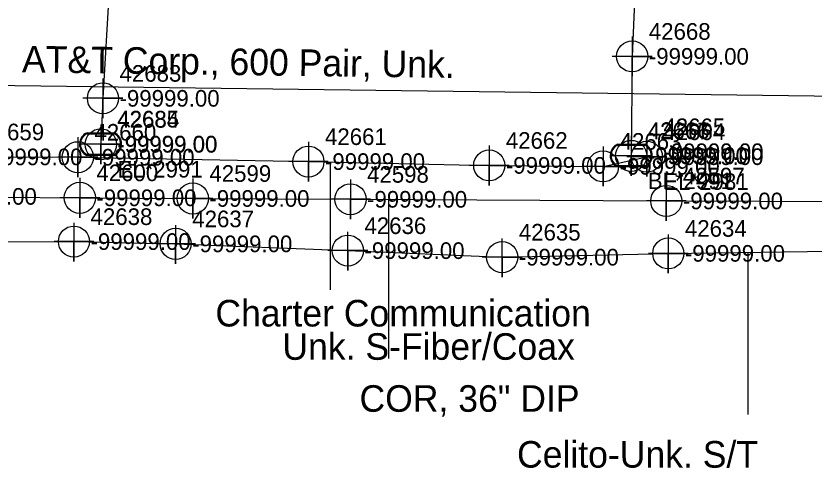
# Model space of a CAD drawing. Extents: x 2083698 to 2094313, y 743246 to 752873.
# Drawn here: x 2094027.5 to 2094147.5, y 746566.8 to 746634.8 of the extents above; entities that cross this region are included whole.
import ezdxf

# ---------------------------------------------------------------- set-up
doc = ezdxf.new("R2010")
doc.units = 0
for name, color, linetype in [('COGO Default Point Number', 7, 'Continuous'), ('Default Symbol CELL', 7, 'Continuous'), ('Default Symbol Cogo Comment', 7, 'Continuous'), ('Default Symbol Cogo Number', 7, 'Continuous'), ('Exist Guardrail', 7, 'Continuous'), ('Exist Property Corner CELL', 7, 'Continuous'), ('Exist Property Line', 7, 'Continuous'), ('Exist Property Line Leader', 7, 'Continuous'), ('Exist Right of Way Line', 7, 'Continuous'), ('Exist Right of Way Line Leader', 7, 'Continuous'), ('Exist Right of Way Line Text', 7, 'Continuous'), ('Exist Right of Way Width CELL', 7, 'Continuous'), ('Exist Utilities Other Pole CELL', 7, 'Continuous'), ('Exist Utilities Power Joint Use Telephone Cogo Elevation', 7, 'Continuous'), ('Exist Utilities Power Joint Use Telephone Cogo Number', 7, 'Continuous'), ('Exist Utilities Telephone UG Cable SUE LOS C', 7, 'Continuous'), ('Exist Utilities Telephone UG Cable SUE LOS C Text', 7, 'Continuous'), ('Exist Utilities Telephone UG Conduit SUE LOS B', 7, 'Continuous'), ('Exist Utilities Telephone UG Conduit SUE LOS B Leader', 7, 'Continuous'), ('Exist Utilities Telephone UG Conduit SUE LOS B Text', 7, 'Continuous'), ('Exist Utilities TV UG Cable SUE LOS B', 7, 'Continuous'), ('Exist Utilities TV UG Cable SUE LOS B Leader', 7, 'Continuous'), ('Exist Utilities TV UG Cable SUE LOS B Text', 7, 'Continuous'), ('Exist Utilities Water UG Line SUE LOS B', 7, 'Continuous'), ('Exist Utilities Water UG Line SUE LOS B Leader', 7, 'Continuous'), ('Exist Utilities Water UG Line SUE LOS B Text', 7, 'Continuous'), ('Scratch_Level_2', 7, 'Continuous')]:
    doc.layers.add(name, color=color, linetype=linetype)

msp = doc.modelspace()

# ---------------------------------------------------------------- linework, layer by layer
at = {"layer": 'COGO Default Point Number'}
for points in [[(2094120.19, 746631.76), (2094120.19, 746625.76), (2094120.19, 746628.76), (2094123.19, 746628.76), (2094117.19, 746628.76)], [(2094040.56, 746625.45), (2094040.56, 746619.45), (2094040.56, 746622.45), (2094043.56, 746622.45), (2094037.56, 746622.45)], [(2094040.24, 746618.53), (2094040.24, 746612.53), (2094040.24, 746615.53), (2094043.24, 746615.53), (2094037.24, 746615.53)], [(2094120.03, 746616.79), (2094120.03, 746610.79), (2094120.03, 746613.79), (2094123.03, 746613.79), (2094117.03, 746613.79)], [(2094037.08, 746610.49), (2094037.08, 746604.49), (2094037.08, 746607.49), (2094040.08, 746607.49), (2094034.08, 746607.49)], [(2094054.08, 746610.39), (2094054.08, 746604.39), (2094054.08, 746607.39), (2094057.08, 746607.39), (2094051.08, 746607.39)], [(2094077.8, 746610.26), (2094077.8, 746604.26), (2094077.8, 746607.26), (2094080.8, 746607.26), (2094074.8, 746607.26)], [(2094125.32, 746610.01), (2094125.32, 746604.01), (2094125.32, 746607.01), (2094128.32, 746607.01), (2094122.32, 746607.01)]]:
    msp.add_lwpolyline(points, dxfattribs=at)
for centre in [(2094120.19, 746628.76), (2094040.56, 746622.45), (2094040.24, 746615.53), (2094120.03, 746613.79), (2094037.08, 746607.49), (2094054.08, 746607.39), (2094077.8, 746607.26), (2094125.32, 746607.01)]:
    msp.add_circle(centre, 2.34, dxfattribs=at)
at = {"layer": 'Exist Guardrail'}
for p, q in [((2094040.21, 746615.57), (2094040.21, 746615.57)), ((2094120.04, 746613.84), (2094120.04, 746613.84))]:
    msp.add_line(p, q, dxfattribs=at)
for points in [[(2094038.17, 746617.27), (2094042.25, 746617.27)], [(2094038.17, 746617.13), (2094042.25, 746617.13)], [(2094118.01, 746615.54), (2094122.08, 746615.54)], [(2094118.01, 746615.41), (2094122.08, 746615.41)], [(2094042.25, 746614.01), (2094038.15, 746614.01)], [(2094042.25, 746613.87), (2094038.15, 746613.87)], [(2094122.08, 746612.28), (2094117.98, 746612.28)], [(2094122.08, 746612.14), (2094117.98, 746612.14)]]:
    msp.add_lwpolyline(points, dxfattribs=at)
for centre, radius, start, end in [((2094038.9, 746615.56), 1.86, 113.178, 245.9794), ((2094038.91, 746615.56), 1.73, 115.3009, 243.7824), ((2094041.5, 746615.57), 1.86, 293.6483, 66.3084), ((2094041.51, 746615.57), 1.73, 295.1272, 64.8728), ((2094118.74, 746613.84), 1.86, 113.178, 245.9794), ((2094118.75, 746613.84), 1.73, 115.3009, 243.7824), ((2094121.34, 746613.84), 1.86, 293.6483, 66.3084), ((2094121.35, 746613.84), 1.73, 295.1272, 64.8728)]:
    msp.add_arc(centre, radius, start, end, dxfattribs=at)
at = {"layer": 'Exist Property Line Leader'}
for points in [[(2094036.79, 746616.59), (2094036.79, 746610.59), (2094036.79, 746613.59), (2094039.79, 746613.59), (2094033.79, 746613.59)], [(2094071.47, 746615.93), (2094071.47, 746609.93), (2094071.47, 746612.93), (2094074.47, 746612.93), (2094068.47, 746612.93)], [(2094122.38, 746616.67), (2094122.38, 746610.67), (2094122.38, 746613.67), (2094125.38, 746613.67), (2094119.38, 746613.67)], [(2094098.68, 746615.36), (2094098.68, 746609.36), (2094098.68, 746612.36), (2094101.68, 746612.36), (2094095.68, 746612.36)], [(2094115.8, 746615.22), (2094115.8, 746609.22), (2094115.8, 746612.22), (2094118.8, 746612.22), (2094112.8, 746612.22)]]:
    msp.add_lwpolyline(points, dxfattribs=at)
for centre in [(2094036.79, 746613.59), (2094122.38, 746613.67), (2094071.47, 746612.93), (2094098.68, 746612.36), (2094115.8, 746612.22)]:
    msp.add_circle(centre, 2.34, dxfattribs=at)
at = {"layer": 'Exist Right of Way Line Text'}
for points in [[(2094036.17, 746603.72), (2094036.2, 746597.9), (2094036.18, 746600.9), (2094039.2, 746600.9), (2094033.2, 746600.9)], [(2094051.47, 746603.38), (2094051.5, 746597.56), (2094051.49, 746600.56), (2094054.5, 746600.56), (2094048.5, 746600.56)], [(2094077.38, 746602.35), (2094077.41, 746596.54), (2094077.39, 746599.54), (2094080.41, 746599.54), (2094074.41, 746599.54)], [(2094100.6, 746601.38), (2094100.63, 746595.56), (2094100.61, 746598.56), (2094103.63, 746598.56), (2094097.63, 746598.56)], [(2094125.59, 746601.95), (2094125.62, 746596.13), (2094125.6, 746599.13), (2094128.62, 746599.13), (2094122.62, 746599.13)]]:
    msp.add_lwpolyline(points, dxfattribs=at)
for centre in [(2094036.2, 746600.9), (2094051.5, 746600.56), (2094077.41, 746599.54), (2094125.62, 746599.13), (2094100.63, 746598.56)]:
    msp.add_circle(centre, 2.34, dxfattribs=at)
at = {"layer": 'Exist Utilities Telephone UG Cable SUE LOS C'}
msp.add_lwpolyline([(2093736.03, 746600.18), (2093802.28, 746627.28), (2094213.49, 746621.96)], dxfattribs=at)
at = {"layer": 'Exist Utilities Telephone UG Conduit SUE LOS B'}
msp.add_lwpolyline([(2093903.47, 746599.34), (2093929.44, 746600.55), (2093956.18, 746600.88), (2093980.75, 746601), (2094008.07, 746600.83), (2094036.2, 746600.9), (2094051.5, 746600.56), (2094077.41, 746599.54), (2094100.63, 746598.56), (2094125.62, 746599.13), (2094153.52, 746599.49), (2094177.54, 746599.24), (2094213.1, 746596.16), (2094247.47, 746594.93), (2094273.96, 746594.95), (2094295.4, 746593.62)], dxfattribs=at)
at = {"layer": 'Exist Utilities Telephone UG Conduit SUE LOS B Leader'}
msp.add_line((2094137.61, 746599.28), (2094137.61, 746574.9), dxfattribs=at)
at = {"layer": 'Exist Utilities TV UG Cable SUE LOS B'}
msp.add_lwpolyline([(2093948.13, 746615.37), (2093957.8, 746614.29), (2093993.8, 746614.04), (2094019.92, 746613.64), (2094036.79, 746613.59), (2094071.47, 746612.93), (2094098.68, 746612.36), (2094115.8, 746612.22), (2094122.38, 746613.67)], dxfattribs=at)
at = {"layer": 'Exist Utilities TV UG Cable SUE LOS B Leader'}
msp.add_line((2094074.74, 746612.87), (2094074.74, 746593.62), dxfattribs=at)
at = {"layer": 'Exist Utilities Water UG Line SUE LOS B'}
for points in [[(2094040.69, 746673.23), (2094040.03, 746660.94), (2094039.61, 746648.7), (2094041.49, 746648.78), (2094041.51, 746638.88), (2094040.56, 746622.45), (2094040.24, 746615.53)], [(2094120.79, 746668.43), (2094119.94, 746644.22), (2094120.83, 746644.2), (2094120.19, 746628.76), (2094120.03, 746613.79)], [(2093832.86, 746608.17), (2093841.61, 746608.4), (2093867.94, 746608.07), (2093891.17, 746607.66), (2093916.3, 746608.1), (2093952.92, 746607.51), (2093982.05, 746607.49), (2094013.06, 746607.7), (2094037.08, 746607.49), (2094054.08, 746607.39), (2094077.8, 746607.26), (2094125.32, 746607.01), (2094153.72, 746606.92), (2094178.92, 746605.69), (2094197.23, 746605.22), (2094215.57, 746604.18), (2094232.41, 746603.67), (2094247.51, 746603.28), (2094276.17, 746602.01), (2094295.25, 746601.89)]]:
    msp.add_lwpolyline(points, dxfattribs=at)
at = {"layer": 'Exist Utilities Water UG Line SUE LOS B Leader'}
msp.add_line((2094083.53, 746607.23), (2094083.53, 746583.3), dxfattribs=at)

# ---------------------------------------------------------------- texts
at = {"layer": 'Default Symbol CELL'}
for s, p in [('42659', (2094022.42, 746616.14)), ('42660', (2094039.29, 746616.09)), ('42664', (2094124.88, 746616.17)), ('42661', (2094073.97, 746615.43)), ('42662', (2094101.18, 746614.86)), ('42663', (2094118.3, 746614.72))]:
    msp.add_text(s, height=2.5, dxfattribs=at).set_placement(p)
at = {"layer": 'Default Symbol Cogo Comment'}
for p in [(2094042.71, 746614.32), (2094122.54, 746612.59)]:
    msp.add_text('-99999.00', height=2.5, dxfattribs=at).set_placement(p)
at = {"layer": 'Default Symbol Cogo Number'}
for p in [(2094022.42, 746612.39), (2094039.29, 746612.34), (2094124.88, 746612.42), (2094073.97, 746611.68), (2094101.18, 746611.11), (2094118.3, 746610.97)]:
    msp.add_text('-99999.00', height=2.5, dxfattribs=at).set_placement(p)
at = {"layer": 'Exist Property Corner CELL'}
msp.add_text('EL*2981', height=2.5, dxfattribs=at).set_placement((2094124.88, 746608.67))
at = {"layer": 'Exist Property Line'}
for p in [(2094122.69, 746627.51), (2094043.06, 746621.2), (2094042.74, 746614.28), (2094122.53, 746612.54), (2094015.56, 746606.45), (2094039.58, 746606.24), (2094056.58, 746606.14), (2094080.3, 746606.01), (2094127.82, 746605.76)]:
    msp.add_text('-99999.00', height=2.5, dxfattribs=at).set_placement(p)
at = {"layer": 'Exist Right of Way Line'}
for s, p in [('42668', (2094122.69, 746631.26)), ('42683', (2094043.06, 746624.95)), ('42684', (2094042.74, 746618.03)), ('42667', (2094122.53, 746616.29)), ('42600', (2094039.58, 746609.99)), ('42599', (2094056.58, 746609.89)), ('42598', (2094080.3, 746609.76)), ('42597', (2094127.82, 746609.51))]:
    msp.add_text(s, height=2.5, dxfattribs=at).set_placement(p)
at = {"layer": 'Exist Right of Way Line Leader'}
for s, p in [('42638', (2094038.7, 746603.4)), ('42637', (2094054, 746603.06)), ('42636', (2094079.91, 746602.04)), ('42634', (2094128.12, 746601.63)), ('42635', (2094103.13, 746601.06))]:
    msp.add_text(s, height=2.5, dxfattribs=at).set_placement(p)
at = {"layer": 'Exist Right of Way Width CELL'}
for s, p in [('EL*2991', (2094042.74, 746610.53)), ('BL*2991', (2094122.53, 746608.79))]:
    msp.add_text(s, height=2.5, dxfattribs=at).set_placement(p)
at = {"layer": 'Exist Utilities Other Pole CELL'}
for s, p in [('42685', (2094042.71, 746618.07)), ('42666', (2094122.54, 746616.34))]:
    msp.add_text(s, height=2.5, dxfattribs=at).set_placement(p)
at = {"layer": 'Exist Utilities Power Joint Use Telephone Cogo Elevation'}
msp.add_text('-99999.00', height=2.5, dxfattribs=at).set_placement((2094124.89, 746613.17))
at = {"layer": 'Exist Utilities Power Joint Use Telephone Cogo Number'}
msp.add_text('42665', height=2.5, dxfattribs=at).set_placement((2094124.89, 746616.92))
at = {"layer": 'Exist Utilities Telephone UG Cable SUE LOS C Text'}
msp.add_text('AT&T Corp., 600 Pair, Unk.', height=4, rotation=359.2598, dxfattribs=at).set_placement((2094028.37, 746626.36))
at = {"layer": 'Exist Utilities Telephone UG Conduit SUE LOS B Text'}
msp.add_text('Celito-Unk. S/T', height=4, dxfattribs=at).set_placement((2094102.86, 746566.9))
at = {"layer": 'Exist Utilities TV UG Cable SUE LOS B Text'}
for s, p in [('Charter Communication ', (2094057.48, 746588.13)), ('Unk. S-Fiber/Coax', (2094067.56, 746583.12))]:
    msp.add_text(s, height=4, dxfattribs=at).set_placement(p)
at = {"layer": 'Exist Utilities Water UG Line SUE LOS B Text'}
msp.add_text('COR, 36" DIP', height=4, dxfattribs=at).set_placement((2094079.16, 746575.3))
at = {"layer": 'Scratch_Level_2'}
for p in [(2094038.7, 746599.65), (2094054, 746599.31), (2094079.91, 746598.29), (2094128.12, 746597.88), (2094103.13, 746597.31)]:
    msp.add_text('-99999.00', height=2.5, dxfattribs=at).set_placement(p)

doc.saveas('drawing.dxf')
